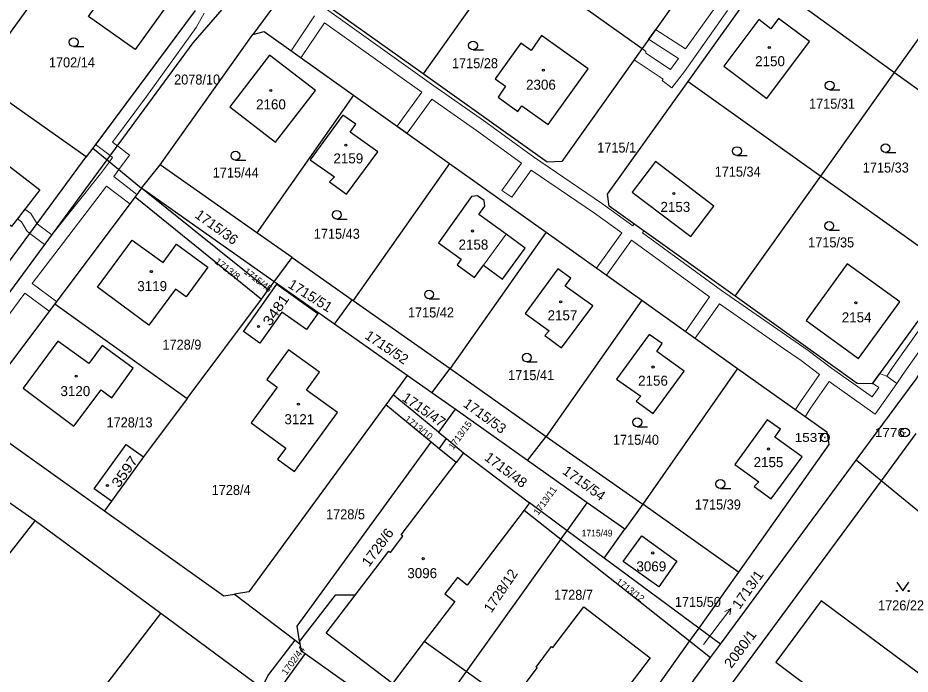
# Model space of a CAD drawing. Extents: x -679733 to -673243, y -1075091 to -1066557.
# Drawn here: x -677020 to -676868.5, y -1072047.5 to -1071936.1 of the extents above; entities that cross this region are included whole.
import ezdxf
from ezdxf.enums import TextEntityAlignment as Align

# ---------------------------------------------------------------- set-up
doc = ezdxf.new("R2010")
doc.units = 0
doc.header["$LTSCALE"] = 0.68
for name, color, linetype, lineweight in [('1', 7, 'Continuous', 25), ('13', 7, 'Continuous', 13), ('3', 7, 'Continuous', 25), ('4', 7, 'Continuous', 13), ('5', 7, 'Continuous', 25), ('7', 7, 'Continuous', 13), ('8', 7, 'Continuous', 25)]:
    doc.layers.add(name, color=color, linetype=linetype, lineweight=lineweight)
doc.layers.add('2', color=7, linetype='Continuous')

msp = doc.modelspace()

# ---------------------------------------------------------------- linework, layer by layer
at = {"layer": '1'}
for p, q in [((-677027, -1071946.58), (-677006.52, -1071918.32)), ((-676936.67, -1071925.2), (-676951.19, -1071945.63)), ((-676871.16, -1071945.4), (-676848.79, -1071961.62)), ((-677008.37, -1071959.75), (-677027, -1071946.58)), ((-676963.02, -1071949.25), (-676979.39, -1071972.61)), ((-677007.25, -1071958.24), (-677008.37, -1071959.75)), ((-676946.71, -1071960.86), (-676963.04, -1071984.14)), ((-676898.24, -1071983.39), (-676883.7, -1071963)), ((-676883.7, -1071963), (-676861.04, -1071979.15)), ((-676976.46, -1071980.95), (-676973.4, -1071976.84)), ((-676966.23, -1071988.15), (-676963.24, -1071983.99)), ((-676963.04, -1071984.14), (-676946.62, -1071995.69)), ((-676949.7, -1071999.8), (-676946.62, -1071995.69)), ((-676897.82, -1071995.66), (-676913.91, -1072018.68)), ((-676948.45, -1072009.28), (-676947.23, -1072007.57)), ((-676933.45, -1072011.27), (-676930.32, -1072007.19)), ((-676867.57, -1072006.72), (-676873.46, -1072014.72)), ((-676948.45, -1072009.28), (-676949.83, -1072008.14)), ((-676944.34, -1072009.96), (-676945.6, -1072011.62)), ((-676900.74, -1072042.46), (-676877.7, -1072011.25)), ((-676873.46, -1072014.72), (-676877.7, -1072011.25)), ((-677004.08, -1072018.21), (-677005.26, -1072019.82)), ((-676913.91, -1072018.68), (-676916.94, -1072022.92)), ((-676897.67, -1072030.26), (-676913.91, -1072018.68)), ((-676927.81, -1072024.66), (-676926.76, -1072023.2)), ((-676927.81, -1072024.66), (-676943.88, -1072047.12)), ((-676927.81, -1072024.66), (-676905.97, -1072041.9)), ((-676897.67, -1072030.26), (-676904.42, -1072039.73)), ((-676972.88, -1072041.79), (-676972.1, -1072042.38)), ((-676943.88, -1072047.12), (-676950.99, -1072042.03)), ((-676905.97, -1072041.9), (-676918.48, -1072059.45))]:
    msp.add_line(p, q, dxfattribs=at)
for points in [[(-677004.82, -1071960.24), (-676990.19, -1071940.38), (-676962.75, -1071908.83), (-676942.14, -1071882.34), (-676915.32, -1071846.3), (-676903, -1071827.69)], [(-676875.88, -1071883.67), (-676874.9, -1071886.33), (-676888.53, -1071905.48), (-676901.29, -1071923.42), (-676914.04, -1071941.35)], [(-676923.86, -1071907.18), (-676936.67, -1071925.2), (-676914.04, -1071941.35)], [(-676898.24, -1071983.39), (-676919.64, -1071968.09), (-676919.87, -1071966.08), (-676906.21, -1071946.96), (-676893.51, -1071929.18), (-676880.74, -1071911.03)], [(-676951.19, -1071945.63), (-676972.45, -1071930.47), (-676972.46, -1071928.53), (-676980.07, -1071938.97)], [(-676893.51, -1071929.18), (-676871.16, -1071945.4), (-676860.86, -1071930.95)], [(-676989.9, -1071934.91), (-677007.25, -1071958.24), (-677004.82, -1071960.24)], [(-677004.82, -1071960.24), (-676998.96, -1071965.06), (-676995.79, -1071961.08), (-676980.07, -1071938.97)], [(-676980.07, -1071938.97), (-676978.14, -1071938.48), (-676963.02, -1071949.25), (-676946.71, -1071960.86), (-676930.33, -1071972.54), (-676914.09, -1071984.09), (-676897.82, -1071995.66)], [(-676914.04, -1071941.35), (-676927.67, -1071960.51), (-676930.16, -1071960.64), (-676951.19, -1071945.63)], [(-676877.7, -1072011.25), (-676867.53, -1071997.48), (-676846.24, -1071963.65), (-676832.86, -1071945.18), (-676835.58, -1071943.24)], [(-676906.21, -1071946.96), (-676883.7, -1071963), (-676871.16, -1071945.4)], [(-677037.04, -1071972.24), (-677039.8, -1071970.16), (-677035.03, -1071963.85), (-677030.96, -1071966.93), (-677029.56, -1071965.07), (-677030.52, -1071964.35), (-677025.75, -1071958.04), (-677016.26, -1071965.34), (-677021.03, -1071971.54), (-677021.81, -1071970.94), (-677023.24, -1071972.8), (-677025.17, -1071971.31), (-677029.64, -1071977.12)], [(-677063.84, -1071978.51), (-677036.99, -1071997.4), (-677035.86, -1071997.1), (-677008.37, -1071959.75)], [(-677041.28, -1072003.61), (-677038.35, -1072005.77), (-677004.82, -1071960.24)], [(-676973.4, -1071976.84), (-676979.39, -1071972.61), (-676995.79, -1071961.08)], [(-676977.47, -1071982.31), (-676976.46, -1071980.95), (-676998.96, -1071965.06)], [(-677000.06, -1071966.52), (-677013.72, -1071984.7), (-676991.21, -1072000.73), (-676978.64, -1071983.88)], [(-676930.33, -1071972.54), (-676946.62, -1071995.69), (-676930.32, -1072007.19)], [(-676973.4, -1071976.84), (-676963.24, -1071983.99), (-676963.04, -1071984.14)], [(-676861.04, -1071979.15), (-676874.99, -1071998.27), (-676877.55, -1071998.21), (-676898.24, -1071983.39)], [(-676953.9, -1071996.85), (-676966.23, -1071988.15), (-676976.46, -1071980.95)], [(-677013.72, -1071984.7), (-677026.18, -1072001.27), (-677025.53, -1072005.41), (-677005.26, -1072019.82)], [(-676914.09, -1071984.09), (-676930.32, -1072007.19), (-676913.91, -1072018.68)], [(-676945.77, -1072002.57), (-676949.7, -1071999.8), (-676953.9, -1071996.85), (-676956.29, -1072000.12)], [(-676897.82, -1071995.66), (-676882.69, -1072006.44), (-676882.34, -1072008.54), (-676897.67, -1072030.26)], [(-676948.59, -1072006.45), (-676956.29, -1072000.12), (-676957.53, -1072001.81)], [(-676991.21, -1072000.73), (-676998.63, -1072010.68), (-677004.08, -1072018.21)], [(-676957.53, -1072001.81), (-676980.77, -1072033.56), (-676983.19, -1072033.95), (-676972.88, -1072041.79)], [(-676972.16, -1072041.94), (-676972.59, -1072039.38), (-676949.83, -1072008.14), (-676957.53, -1072001.81)], [(-676926.76, -1072023.2), (-676923.36, -1072018.44), (-676933.45, -1072011.27), (-676945.77, -1072002.57), (-676948.59, -1072006.45), (-676947.23, -1072007.57)], [(-676947.23, -1072007.57), (-676944.34, -1072009.96), (-676933.12, -1072018.49)], [(-677004.08, -1072018.21), (-677007.03, -1072016.08), (-677001.58, -1072008.55), (-676998.63, -1072010.68)], [(-676962.71, -1072034.15), (-676957.03, -1072026.69), (-676956.73, -1072026.91), (-676954.62, -1072024.13), (-676954.93, -1072023.88), (-676945.6, -1072011.62), (-676948.45, -1072009.28)], [(-676831.2, -1072049.36), (-676873.46, -1072014.72), (-676900.33, -1072051.15), (-676884, -1072064.55)], [(-677005.26, -1072019.82), (-676984.99, -1072034.24), (-676983.19, -1072033.95)], [(-676934.06, -1072019.73), (-676943.72, -1072032.43), (-676945.37, -1072031.15), (-676947.49, -1072033.94), (-676945.82, -1072035.21), (-676950.99, -1072042.03)], [(-676926.76, -1072023.2), (-676933.12, -1072018.49), (-676934.06, -1072019.73), (-676927.81, -1072024.66)], [(-676920.47, -1072027.86), (-676916.94, -1072022.92), (-676923.36, -1072018.44)], [(-677050.4, -1072064.16), (-677041.85, -1072070.46), (-677028.68, -1072080.19), (-676995.7, -1072037.23), (-677017.03, -1072021.51)], [(-676904.42, -1072039.73), (-676920.47, -1072027.86), (-676926.76, -1072023.2)], [(-676962.71, -1072034.15), (-676966.11, -1072034.14), (-676972.16, -1072041.94), (-676972.1, -1072042.38)], [(-676950.99, -1072042.03), (-676956.41, -1072049.16), (-676967.62, -1072040.6), (-676962.71, -1072034.15)], [(-676936.15, -1072052.22), (-676931.81, -1072046.49), (-676932.01, -1072046.34), (-676929.38, -1072042.87), (-676929.17, -1072043.03), (-676923.94, -1072036.13), (-676912.63, -1072044.75), (-676918.09, -1072051.93), (-676919.78, -1072050.64), (-676921.96, -1072053.51), (-676920.25, -1072054.81), (-676921.97, -1072057.07)], [(-676868.02, -1072077.66), (-676867.08, -1072076.45), (-676872.09, -1072072.31), (-676868.03, -1072066.91), (-676866.12, -1072068.42), (-676863.83, -1072065.54), (-676867.87, -1072061.91), (-676862.44, -1072054.78), (-676858.43, -1072057.77), (-676851.76, -1072049.4), (-676847.29, -1072052.86), (-676843.34, -1072047.64), (-676857.56, -1072036.75), (-676866.88, -1072047.56), (-676883.62, -1072035.08), (-676891.33, -1072045.54), (-676877.52, -1072055.87), (-676884, -1072064.55)], [(-676976.51, -1072051.39), (-676978.55, -1072049.91), (-676995.7, -1072037.23)], [(-676978.55, -1072049.91), (-676977.55, -1072047.85), (-676972.88, -1072041.79)], [(-676972.1, -1072042.38), (-676971.9, -1072043.53), (-676971.22, -1072044.03), (-676951.64, -1072057.95)], [(-676971.22, -1072044.03), (-676976.51, -1072051.39), (-676973.98, -1072053.28)], [(-676915.01, -1072061.82), (-676914.7, -1072061.42), (-676902.4, -1072044.71)], [(-676936.15, -1072052.22), (-676936.74, -1072052.23), (-676943.88, -1072047.12), (-676951.64, -1072057.95), (-676931.36, -1072072.37)]]:
    msp.add_lwpolyline(points, dxfattribs=at)
for points in [[(-677000.04, -1071941.54), (-677007.96, -1071935.89), (-677002.6, -1071928.37), (-677001.38, -1071929.24), (-677000.07, -1071927.33), (-676993.33, -1071932.13)], [(-676892.16, -1071937.98), (-676894.19, -1071936.45), (-676900.14, -1071944.35), (-676892.87, -1071949.83), (-676885.6, -1071940.18), (-676890.9, -1071936.24)], [(-676938.48, -1071949.61), (-676935.11, -1071952.02), (-676934.42, -1071951.06), (-676929.97, -1071954.25), (-676923.2, -1071944.8), (-676931.08, -1071939.16), (-676932.85, -1071941.66), (-676934.58, -1071940.42), (-676938.94, -1071946.51), (-676937.21, -1071947.75)], [(-676977.25, -1071942.49), (-676984.02, -1071951.26), (-676976.24, -1071957.27), (-676969.47, -1071948.5)], [(-676958.9, -1071958.91), (-676963.56, -1071955.56), (-676962.61, -1071954.2), (-676964.84, -1071952.64), (-676970.36, -1071960.24), (-676966.25, -1071963.14), (-676967.05, -1071963.96), (-676964.17, -1071966.06)], [(-676911.75, -1071960.55), (-676915.69, -1071965.74), (-676905.75, -1071973.26), (-676901.84, -1071968.09)], [(-676998.96, -1071965.06), (-677000.06, -1071966.52), (-676978.64, -1071983.88), (-676977.47, -1071982.31)], [(-676944.73, -1071977.13), (-676945.43, -1071978.09), (-676942.48, -1071980.24), (-676940.94, -1071978.13), (-676937.71, -1071980.48), (-676933.86, -1071975.21), (-676937.09, -1071972.88), (-676941.72, -1071969.55), (-676940.69, -1071968.11), (-676940.83, -1071967.14), (-676941.97, -1071966.35), (-676942.95, -1071966.49), (-676948.6, -1071974.31)], [(-677000.55, -1071973.86), (-676995.3, -1071977.69), (-676993.03, -1071974.58), (-676987.75, -1071978.44), (-676991.42, -1071983.5), (-676993.23, -1071982.17), (-676997.73, -1071988.29), (-677006.47, -1071981.86)], [(-676926.12, -1071980.31), (-676928.35, -1071978.75), (-676933.87, -1071986.35), (-676929.77, -1071989.25), (-676930.56, -1071990.07), (-676927.68, -1071992.17), (-676922.41, -1071985.02), (-676927.07, -1071981.67)], [(-676877.28, -1071993.98), (-676870.29, -1071984.34), (-676879.2, -1071977.88), (-676886.19, -1071987.51)], [(-676981.68, -1071989.39), (-676976.02, -1071981.35), (-676969.05, -1071986.32), (-676971, -1071989.04), (-676975.18, -1071986.11), (-676978.89, -1071991.38)], [(-677005.66, -1071991.74), (-677007.93, -1071994.84), (-677013.18, -1071991.02), (-677019.07, -1071999.03), (-677010.45, -1072005.45), (-677005.84, -1071999.31), (-677004.04, -1072000.66), (-677000.38, -1071995.59)], [(-676906.89, -1071996.14), (-676911.55, -1071992.8), (-676910.6, -1071991.43), (-676912.84, -1071989.87), (-676918.36, -1071997.48), (-676914.25, -1072000.37), (-676915.05, -1072001.2), (-676912.16, -1072003.3)], [(-676971, -1071999.35), (-676968.79, -1071996.29), (-676974.06, -1071992.48), (-676977.72, -1071997.55), (-676975.97, -1071998.82), (-676980.37, -1072004.9), (-676974.51, -1072009.19), (-676975.88, -1072011.06), (-676973.03, -1072013.17), (-676965.73, -1072003.16)], [(-676891.5, -1072007.3), (-676890.55, -1072005.94), (-676892.79, -1072004.38), (-676898.31, -1072011.98), (-676894.2, -1072014.88), (-676894.99, -1072015.7), (-676892.11, -1072017.8), (-676886.84, -1072010.65)], [(-677017.03, -1072021.51), (-677038.79, -1072006.32), (-677072.18, -1072048.07), (-677050.4, -1072064.16)], [(-676917.21, -1072028.45), (-676914.09, -1072024.08), (-676908.14, -1072028.37), (-676911.21, -1072032.74)], [(-676904.42, -1072039.73), (-676905.97, -1072041.9), (-676902.4, -1072044.71), (-676900.74, -1072042.46)]]:
    msp.add_lwpolyline(points, close=True, dxfattribs=at)
at = {"layer": '13'}
for points in [[(-676900.62, -1071932.91), (-676906.68, -1071941.38), (-676911.74, -1071938.11), (-676912.92, -1071939.78), (-676907.84, -1071943.05), (-676909.21, -1071944.92), (-676913.38, -1071942.16), (-676913.38, -1071941.86), (-676914.04, -1071941.35), (-676915.39, -1071943.25), (-676910.45, -1071946.55), (-676910.62, -1071946.78), (-676908.98, -1071948.02), (-676906.85, -1071945.23), (-676899.51, -1071934.9)], [(-676989.9, -1071934.91), (-677006.79, -1071957.63), (-677004.3, -1071959.53), (-677003.89, -1071959.84), (-677004.43, -1071960.56), (-677005.95, -1071962.63), (-677014.21, -1071972.99), (-677016.71, -1071971.08), (-677017.78, -1071969.37), (-677018.8, -1071968.64), (-677020.04, -1071970.25), (-677019.34, -1071970.77), (-677018.45, -1071972.31), (-677017.92, -1071972.72), (-677015.42, -1071974.64), (-677026.03, -1071989.05)], [(-676882.27, -1071997.87), (-676874.49, -1072003.4), (-676870.77, -1071998.19), (-676872.47, -1071996.99), (-676873.71, -1071996.52), (-676874.92, -1071998.17), (-676873.82, -1071998.89), (-676874.97, -1072000.5), (-676881.9, -1071995.58), (-676885.82, -1071992.63), (-676888.81, -1071990.56), (-676900.53, -1071982.41), (-676913.95, -1071972.66), (-676913.72, -1071972.32), (-676915.38, -1071971.13), (-676915.6, -1071971.46), (-676920.91, -1071967.59), (-676932.46, -1071959.71), (-676940.95, -1071953.55), (-676949.36, -1071947.66), (-676967.6, -1071934.68)], [(-677033.56, -1072002.77), (-677018.78, -1071982.88), (-677014.63, -1071985.91), (-677013.72, -1071984.7), (-677013.4, -1071984.27), (-677017.55, -1071981.26), (-677012.95, -1071975.24), (-677004.91, -1071964.69), (-677000.98, -1071967.74), (-677000.06, -1071966.52), (-676999.75, -1071966.11), (-677003.69, -1071963.06), (-677002.82, -1071961.88), (-677001.01, -1071959.44), (-677003.07, -1071957.86), (-677003.9, -1071957.22), (-676998.16, -1071949.5), (-676989.7, -1071937.77), (-676988.34, -1071935.37)], [(-676969.61, -1071935.8), (-676973.59, -1071941.72), (-676971.93, -1071942.91), (-676967.95, -1071936.98), (-676951.39, -1071948.77), (-676955.57, -1071954.55), (-676953.91, -1071955.74), (-676949.72, -1071949.95), (-676942.15, -1071955.25), (-676934.49, -1071960.8), (-676937.81, -1071965.44), (-676936.13, -1071966.6), (-676932.83, -1071961.98), (-676922.11, -1071969.29), (-676917.49, -1071972.66), (-676921.74, -1071978.65), (-676920.08, -1071979.83), (-676915.84, -1071973.86), (-676902.57, -1071983.5), (-676906.68, -1071989.36), (-676905.02, -1071990.54), (-676900.9, -1071984.68), (-676890.01, -1071992.26), (-676887.04, -1071994.31), (-676883.92, -1071996.66), (-676887.15, -1072001.3), (-676888.01, -1072002.65), (-676886.34, -1072003.84), (-676885.45, -1072002.42), (-676882.27, -1071997.87)], [(-676853.75, -1071970.41), (-676871.5, -1071995.5), (-676872.47, -1071996.99), (-676870.77, -1071998.19), (-676869.8, -1071996.68), (-676852.11, -1071971.67)]]:
    msp.add_lwpolyline(points, dxfattribs=at)
at = {"layer": '3'}
for p, q in [((-677010.503, -1071941.03), (-677008.753, -1071941.03)), ((-676942.713, -1071941.58), (-676940.963, -1071941.58)), ((-676882.193, -1071948.38), (-676880.443, -1071948.38)), ((-676872.713, -1071959.01), (-676870.963, -1071959.01)), ((-676983.043, -1071960.29), (-676981.293, -1071960.29)), ((-676897.923, -1071959.51), (-676896.173, -1071959.51)), ((-676965.833, -1071970.32), (-676964.083, -1071970.32)), ((-676882.263, -1071972.2), (-676880.513, -1071972.2)), ((-676950.173, -1071983.85), (-676948.423, -1071983.85)), ((-676933.593, -1071994.56), (-676931.843, -1071994.56)), ((-676914.843, -1072005.54), (-676913.093, -1072005.54)), ((-676900.743, -1072016.02), (-676898.993, -1072016.02))]:
    msp.add_line(p, q, dxfattribs=at)
msp.add_lwpolyline([(-676870.78, -1072031.919), (-676869.78, -1072033.42), (-676868.78, -1072031.919)], dxfattribs=at)
for centre, radius in [((-677010.5029, -1071940.2798), 0.75), ((-676942.7129, -1071940.8298), 0.75), ((-676882.1929, -1071947.6298), 0.75), ((-676872.7129, -1071958.2598), 0.75), ((-676983.0429, -1071959.5398), 0.75), ((-676897.9229, -1071958.7598), 0.75), ((-676965.8329, -1071969.5698), 0.75), ((-676882.2629, -1071971.4498), 0.75), ((-676950.1729, -1071983.0998), 0.75), ((-676933.5929, -1071993.8098), 0.75), ((-676914.8429, -1072004.7898), 0.75), ((-676900.7429, -1072015.2698), 0.75), ((-676870.78, -1072033.4195), 0.1), ((-676868.78, -1072033.4195), 0.1)]:
    msp.add_circle(centre, radius, dxfattribs=at)
at = {"layer": '4'}
msp.add_line((-676940.94, -1071978.13), (-676937.09, -1071972.88), dxfattribs=at)
at = {"layer": '5'}
for centre in [(-676892.4368, -1071941.1692), (-676930.7768, -1071945.0092), (-676977.0368, -1071948.4692), (-676964.3068, -1071957.7392), (-676908.6468, -1071965.9592), (-676942.8168, -1071972.3192), (-676997.3168, -1071979.2192), (-676927.8468, -1071984.3392), (-676877.7368, -1071984.4992), (-676979.1268, -1071988.5392), (-676912.1668, -1071995.4092), (-677010.0668, -1071996.9592), (-676972.3568, -1072001.7292), (-676892.5768, -1072009.3292), (-677004.7768, -1072015.5092), (-676912.2268, -1072026.9792), (-676951.1968, -1072027.9392)]:
    msp.add_circle(centre, 0.175, dxfattribs=at)
at = {"layer": '7'}
msp.add_line((-676898.954, -1072036.393), (-676899.957, -1072036.892), dxfattribs=at)
msp.add_lwpolyline([(-676903.61, -1072042.52), (-676900.76, -1072038.79), (-676898.954, -1072036.393), (-676899.157, -1072037.494)], dxfattribs=at)
at = {"layer": '8'}
for centre, radius in [((-676869.4, -1072006.5298), 0.75), ((-676883.01, -1072007.3698), 0.75), ((-676883.01, -1072007.3698), 0.03), ((-676869.4, -1072006.5298), 0.03)]:
    msp.add_circle(centre, radius, dxfattribs=at)

# ---------------------------------------------------------------- texts
at = {"layer": '2'}
for s, p in [('2150', (-676894.84, -1071944.35)), ('2306', (-676933.72, -1071948.34)), ('2160', (-676979.54, -1071951.68)), ('2159', (-676966.41, -1071960.85)), ('2153', (-676910.91, -1071969.08)), ('2158', (-676945.18, -1071975.479)), ('3119', (-676999.7, -1071982.529)), ('2157', (-676930.07, -1071987.479)), ('2154', (-676880.14, -1071987.83)), ('2156', (-676914.7, -1071998.58)), ('3120', (-677012.74, -1072000.35)), ('3121', (-676974.73, -1072005.12)), ('2155', (-676895.1, -1072012.41)), ('3069', (-676914.99, -1072030.1)), ('3096', (-676953.87, -1072031.249))]:
    msp.add_text(s, height=1.7, dxfattribs=at).set_placement(p)
at = {"layer": '2', "width": 0.95}
for s, height, p in [('1702/14', 1.7, (-677014.7, -1071944.55)), ('1715/28', 1.7, (-676946.29, -1071944.69)), ('2078/10', 1.7, (-676993.45, -1071947.46)), ('1715/31', 1.7, (-676885.7, -1071951.57)), ('1715/1', 1.7, (-676921.64, -1071959.009)), ('1715/33', 1.7, (-676876.57, -1071962.4)), ('1715/44', 1.7, (-676986.89, -1071963.249)), ('1715/34', 1.7, (-676901.71, -1071963.1)), ('1715/43', 1.7, (-676969.74, -1071973.65)), ('1715/35', 1.7, (-676885.84, -1071975.11)), ('1715/42', 1.7, (-676953.76, -1071986.999)), ('1728/9', 1.7, (-676995.43, -1071992.46)), ('1715/41', 1.7, (-676936.76, -1071997.64)), ('1728/13', 1.7, (-677004.92, -1072005.66)), ('1715/40', 1.7, (-676918.97, -1072008.62)), ('1728/4', 1.7, (-676987.07, -1072017.13)), ('1715/39', 1.7, (-676905.07, -1072019.6)), ('1728/5', 1.7, (-676967.66, -1072021.259)), ('1715/49', 1.14, (-676924.28, -1072024.18)), ('1728/7', 1.7, (-676928.97, -1072034.93)), ('1715/50', 1.7, (-676908.46, -1072036.13)), ('1726/22', 1.7, (-676873.98, -1072036.72))]:
    msp.add_text(s, height=height, dxfattribs=at).set_placement(p)
at = {"layer": '2'}
for s, height, rotation, p in [('1715/36', 1.7, 324, (-676990.049, -1071969.927)), ('1715/45', 1.14, 322, (-676981.73, -1071979.399)), ('1715/51', 1.7, 328, (-676974.26, -1071981.83)), ('1715/52', 1.7, 326, (-676961.225, -1071990.464)), ('1715/47', 1.7, 325, (-676954.907, -1072000.996)), ('1715/53', 1.7, 324, (-676944.529, -1072002.007)), ('1713/10', 1.14, 322, (-676954.47, -1072004.459)), ('1713/15', 1.14, 54, (-676946.078, -1072009.535)), ('1715/48', 1.7, 323, (-676940.921, -1072011.078)), ('1715/54', 1.7, 324, (-676927.689, -1072013.407)), ('1713/11', 1.14, 54, (-676931.648, -1072020.655)), ('1728/12', 1.7, 56, (-676939.615, -1072037.265)), ('1713/12', 1.14, 323, (-676918.573, -1072032.045)), ('1702/44', 1.14, 54, (-676974.388, -1072047.805))]:
    msp.add_text(s, height=height, rotation=rotation, dxfattribs=at).set_placement(p)
for s, height, rotation, width, p in [('1713/8', 1.14, 322, 1.05, (-676986.67, -1071977.689)), ('3481', 1.7, 55, 1.15, (-676977.153, -1071988.597)), ('3597', 1.7, 55, 1.15, (-677002.813, -1072016.037)), ('1728/6', 1.7, 54, 1.05, (-676960.362, -1072029.469)), ('1713/1', 1.7, 55, 1.05, (-676897.493, -1072036.647)), ('2080/1', 1.7, 53, 1.05, (-676898.891, -1072046.691))]:
    msp.add_text(s, height=height, rotation=rotation, dxfattribs=dict(at, width=width)).set_placement(p)
at = {"layer": '8', "width": 1.15}
for s, p in [('1776', (-676869.399, -1072007.28)), ('1537', (-676883.009, -1072008.12))]:
    msp.add_text(s, height=1.5, dxfattribs=at).set_placement(p, align=Align.RIGHT)

doc.saveas('drawing.dxf')
